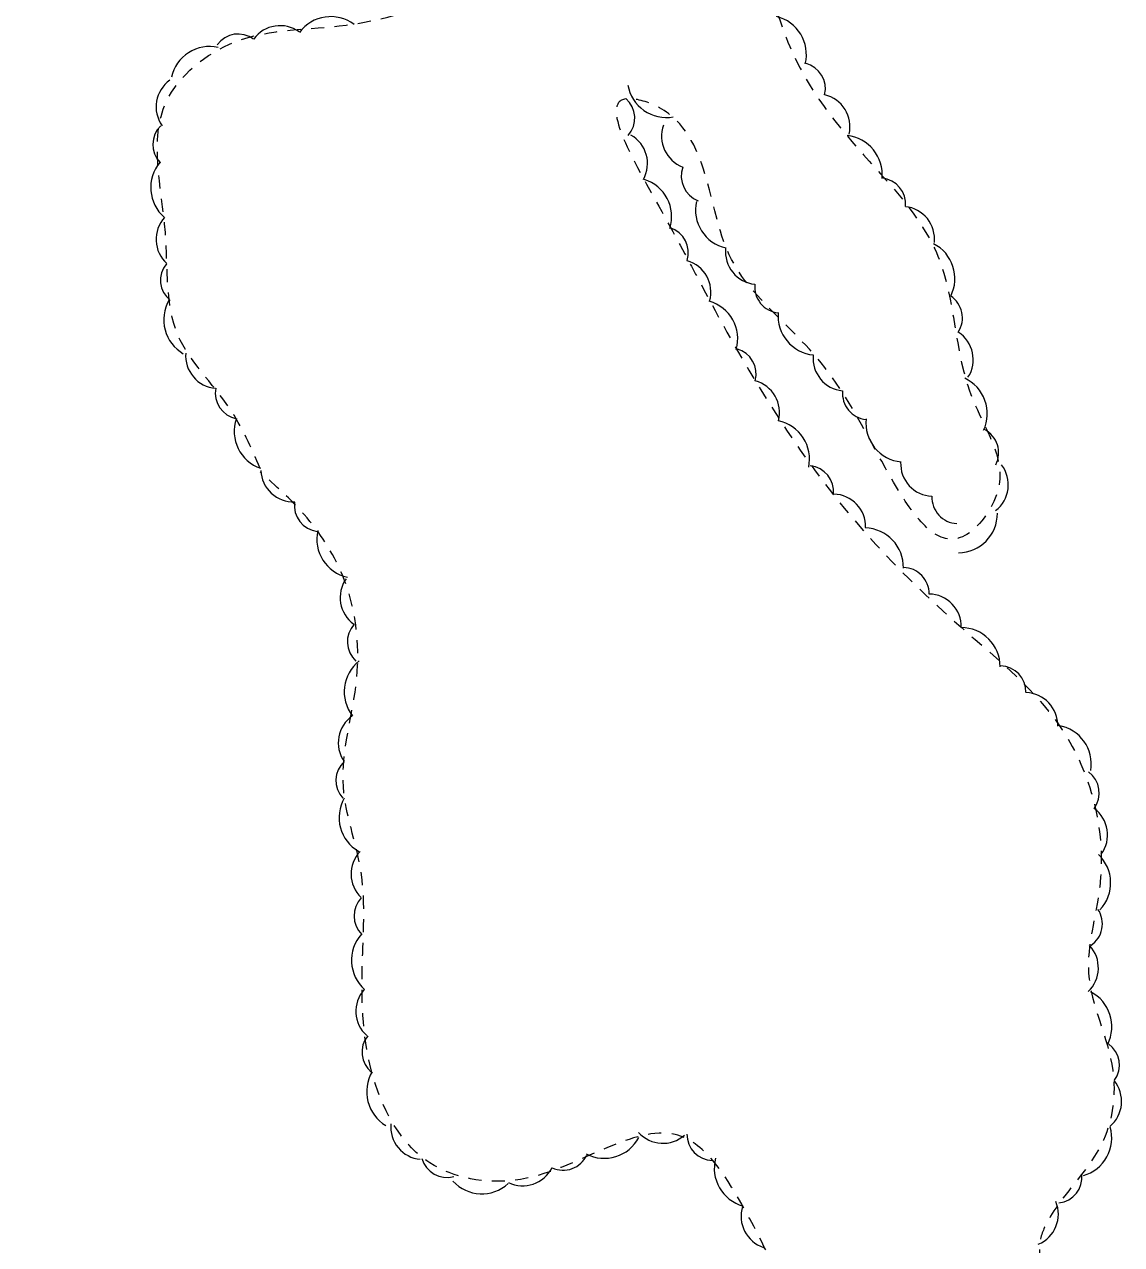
# Model space of a CAD drawing. Extents: x 2362213 to 2366494, y 6968794 to 6978110.
# Drawn here: x 2364745.8 to 2364985.2, y 6969651.7 to 6969917.8 of the extents above; entities that cross this region are included whole.
import ezdxf

# ---------------------------------------------------------------- set-up
doc = ezdxf.new("R2010")
doc.units = 0
doc.header["$LTSCALE"] = 1.9
doc.linetypes.add('LONG_DASHED', pattern=[7.5, 6, -1.5])
doc.linetypes.add('SHORT_DASHED', pattern=[2.7, 1.5, -1.2])
doc.layers.add('29', color=7, linetype='Continuous', lineweight=13)
doc.layers.add('3', color=7, linetype='Continuous', lineweight=25)

msp = doc.modelspace()

# ---------------------------------------------------------------- linework, layer by layer
at = {"layer": '29'}
for centre, radius, start, end in [((2364801.593, 6969910.386), 7.114, 53.79389, 143.79389), ((2364812.67, 6969910.937), 8.533, 53.41134, 143.41134), ((2364907.891, 6969911.196), 8.533, 346.36509, 76.36509), ((2364792.469, 6969909.993), 5.685, 53.79389, 143.79389), ((2364786.254, 6969904.421), 8.533, 77.661, 167.661), ((2364914.882, 6969903.767), 5.685, 346.36509, 76.36509), ((2364781.678, 6969899.796), 7.114, 125.23762, 215.23762), ((2364885.89, 6969906.018), 8.533, 189.97428, 279.97428), ((2364873.29, 6969897.332), 5.685, 318.72168, 48.72168), ((2364918.822, 6969895.49), 7.114, 346.84317, 76.84317), ((2364779.528, 6969891.61), 5.685, 134.12448, 224.12448), ((2364891.954, 6969893.335), 7.114, 159.63297, 249.63297), ((2364874.652, 6969887.454), 7.114, 330.68179, 60.68179), ((2364924.429, 6969885.047), 8.533, 354.15686, 84.15686), ((2364781.927, 6969882.191), 8.533, 139.56316, 229.56316), ((2364894.822, 6969884.665), 5.685, 159.63297, 249.63297), ((2364878.497, 6969875.839), 8.533, 342.68671, 72.68671), ((2364932.362, 6969878.634), 5.685, 354.15686, 84.15686), ((2364900.76, 6969877.362), 8.533, 167.59826, 257.59826), ((2364937.267, 6969870.959), 7.114, 353.84058, 83.84058), ((2364781.671, 6969870.905), 7.114, 137.74768, 227.74768), ((2364884.998, 6969867.977), 5.685, 342.68671, 72.68671), ((2364940.292, 6969862.351), 8.533, 333.11479, 63.11479), ((2364905.884, 6969868.211), 7.114, 174.15374, 264.15374), ((2364781.212, 6969862.018), 5.685, 140.86618, 230.86618), ((2364888.47, 6969859.401), 7.114, 344.20391, 74.20391), ((2364910.834, 6969860.537), 5.685, 174.15374, 264.15374), ((2364944.776, 6969853.782), 5.685, 327.14236, 57.14236), ((2364784.76, 6969853.374), 8.533, 150.01661, 240.01661), ((2364892.915, 6969849.201), 8.533, 344.20391, 74.20391), ((2364918.767, 6969854.193), 8.533, 174.66159, 264.66159), ((2364945.701, 6969844.697), 7.114, 327.14236, 57.14236), ((2364788.12, 6969845.517), 7.114, 175.23465, 265.23465), ((2364899.767, 6969841.524), 5.685, 345.1142, 75.1142), ((2364924.989, 6969844.97), 7.114, 174.66159, 264.66159), ((2364903.45, 6969833.168), 7.114, 345.1142, 75.1142), ((2364947.357, 6969832.88), 8.533, 335.06134, 65.06134), ((2364793.168, 6969837.381), 5.685, 169.28941, 259.28941), ((2364929.989, 6969837.284), 5.685, 174.20347, 264.20348), ((2364800.141, 6969829.05), 8.533, 160.97037, 250.97037), ((2364908.578, 6969822.984), 8.533, 348.13059, 78.13059), ((2364937.929, 6969830.878), 8.533, 174.20347, 264.20348), ((2364952.678, 6969824.351), 5.685, 332.98521, 62.98521), ((2364916.654, 6969815.901), 5.685, 353.89284, 83.89284), ((2364944.095, 6969822.006), 7.114, 177.52299, 267.52299), ((2364953.363, 6969817.398), 7.114, 307.55299, 37.55299), ((2364804.506, 6969820.795), 7.114, 182.40864, 272.40864), ((2364810.392, 6969812.883), 5.685, 172.99178, 262.99178), ((2364922.223, 6969808.246), 7.114, 358.45713, 88.45713), ((2364949.488, 6969814.636), 5.685, 177.52299, 267.52299), ((2364949.549, 6969811.091), 8.533, 270.549, 0.549), ((2364929.042, 6969799.455), 8.533, 358.45713, 88.45713), ((2364818.156, 6969805.544), 8.533, 167.31521, 257.31521), ((2364937.514, 6969793.674), 5.685, 359.05713, 89.05713), ((2364821.824, 6969792.809), 7.114, 144.72362, 234.72362), ((2364943.103, 6969786.451), 7.114, 359.05713, 89.05713), ((2364821.977, 6969783.151), 5.685, 137.60399, 227.60399), ((2364950.157, 6969777.73), 8.533, 0.01521, 90.01521), ((2364824.129, 6969772.273), 8.533, 128.05779, 218.05779), ((2364958.629, 6969772.237), 5.685, 358.49027, 88.49027), ((2364964.145, 6969764.959), 7.114, 358.49027, 88.49027), ((2364821.409, 6969761.163), 7.114, 124.70562, 214.70562), ((2364970.052, 6969756.476), 8.533, 350.80171, 80.80171), ((2364819.476, 6969752.915), 5.685, 132.91082, 222.91082), ((2364974.621, 6969750.187), 5.685, 323.77406, 53.77406), ((2364823.019, 6969744.859), 8.533, 150.18771, 240.18771), ((2364975.011, 6969741.064), 7.114, 323.77406, 53.77406), ((2364824.214, 6969732.54), 7.114, 136.35148, 226.35148), ((2364974.263, 6969730.592), 8.533, 316.66129, 46.66129), ((2364823.42, 6969723.419), 5.685, 136.02556, 226.02556), ((2364975.306, 6969721.66), 5.685, 303.77332, 33.77332), ((2364825.717, 6969713.715), 8.533, 138.25474, 228.25474), ((2364973.005, 6969712.077), 7.114, 313.04273, 43.04273), ((2364825.251, 6969702.599), 7.114, 138.25474, 228.25474), ((2364974.524, 6969699.255), 8.533, 332.98092, 62.98092), ((2364825.156, 6969693.706), 5.685, 141.01822, 231.01822), ((2364979.013, 6969690.893), 5.685, 324.14515, 54.14515), ((2364829.03, 6969685.034), 8.533, 149.35587, 239.35587), ((2364978.072, 6969682.949), 7.114, 309.77569, 39.77569), ((2364832.85, 6969677.411), 7.114, 174.64278, 264.64278), ((2364872.324, 6969679.072), 8.533, 242.34272, 332.34272), ((2364885.13, 6969680.922), 7.114, 221.60611, 311.60611), ((2364896.051, 6969675.74), 5.685, 179.00362, 269.00362), ((2364974.499, 6969674.974), 8.533, 286.10596, 16.10596), ((2364838.002, 6969672.044), 5.685, 195.59608, 285.59608), ((2364863.377, 6969673.644), 5.685, 244.98621, 334.98621), ((2364904.863, 6969668.365), 8.533, 164.75774, 254.75774), ((2364854.554, 6969671.664), 7.114, 243.7784, 333.7784), ((2364970.865, 6969666.459), 5.685, 276.50741, 6.50741), ((2364845.616, 6969671.333), 8.533, 222.38261, 312.38261), ((2364909.288, 6969657.874), 7.114, 162.03458, 252.03458), ((2364964.277, 6969658.379), 7.114, 292.66446, 22.66446)]:
    msp.add_arc(centre, radius, start, end, dxfattribs=at)
at = {"layer": '29', "linetype": 'SHORT_DASHED'}
msp.add_spline([(2364797.294, 6969820.948), (2364790.548, 6969834.114), (2364779.335, 6969850.018), (2364776.582, 6969872.383), (2364776.781, 6969900.886), (2364791.718, 6969913.93), (2364816.054, 6969917.612), (2364844.786, 6969924.825), (2364867.773, 6969930.454), (2364887.99, 6969938.368), (2364898.984, 6969940.043), (2364910.834, 6969918.105), (2364927.675, 6969890.734), (2364945.13, 6969867.208), (2364952.666, 6969836.148), (2364958.341, 6969816.811), (2364951.438, 6969806.585), (2364922.952, 6969839.575), (2364899.145, 6969868.551), (2364883.334, 6969900.111), (2364877.03, 6969901.541), (2364883.541, 6969879.372), (2364899.075, 6969850.699), (2364921.373, 6969816.429), (2364950.201, 6969786.323), (2364972.772, 6969763.146), (2364980.402, 6969729.638), (2364977.98, 6969710.934), (2364983.262, 6969689.692), (2364981.227, 6969674.523), (2364969.015, 6969656.726), (2364967.264, 6969651.649), (2364971.179, 6969633.225), (2364960.134, 6969624.239), (2364958.874, 6969612.677), (2364964.322, 6969592.998), (2364973.932, 6969572.078), (2364977.022, 6969554.196), (2364976.725, 6969540.214), (2364974.472, 6969537.442), (2364949.983, 6969557.149), (2364928.011, 6969600.292), (2364914.224, 6969635.633), (2364902.306, 6969660.531), (2364887.811, 6969675.743), (2364873.027, 6969672.893), (2364852.724, 6969665.748), (2364834.247, 6969669.563), (2364821.566, 6969689.562), (2364819.583, 6969714.005), (2364819.177, 6969733.611), (2364815.416, 6969751.477), (2364818.331, 6969775.186), (2364815.134, 6969797.877), (2364806.86, 6969810.899), (2364797.281, 6969820.188)], degree=3, dxfattribs=at)
at = {"layer": '3', "linetype": 'LONG_DASHED'}
msp.add_spline([(2364599.82, 6969947.343), (2364595.927, 6969946.596), (2364581.044, 6969942.704), (2364572.76, 6969940.975), (2364558.382, 6969931.228), (2364555.213, 6969919.597), (2364555.867, 6969912.834), (2364558.831, 6969901.881), (2364563.311, 6969888.383), (2364569.877, 6969862.514), (2364576.474, 6969805.125), (2364581.305, 6969750.418), (2364585.795, 6969690.667), (2364590.882, 6969642.593), (2364594.784, 6969593.018), (2364599.124, 6969579.419), (2364605.679, 6969570.511), (2364616.822, 6969566.018), (2364634.062, 6969550.44), (2364659.189, 6969509.938), (2364681.218, 6969474.457), (2364698.496, 6969455.81), (2364707.424, 6969448.725), (2364714.375, 6969445.41), (2364716.382, 6969444.7), (2364722.895, 6969446.582), (2364734.623, 6969456.244), (2364743.828, 6969456.881), (2364753.908, 6969449.638), (2364761.5, 6969442.019), (2364773.417, 6969433.032), (2364785.524, 6969428.108), (2364818.827, 6969406.984), (2364826.304, 6969398.754), (2364840.93, 6969382.594)], degree=3, dxfattribs=at)

doc.saveas('drawing.dxf')
